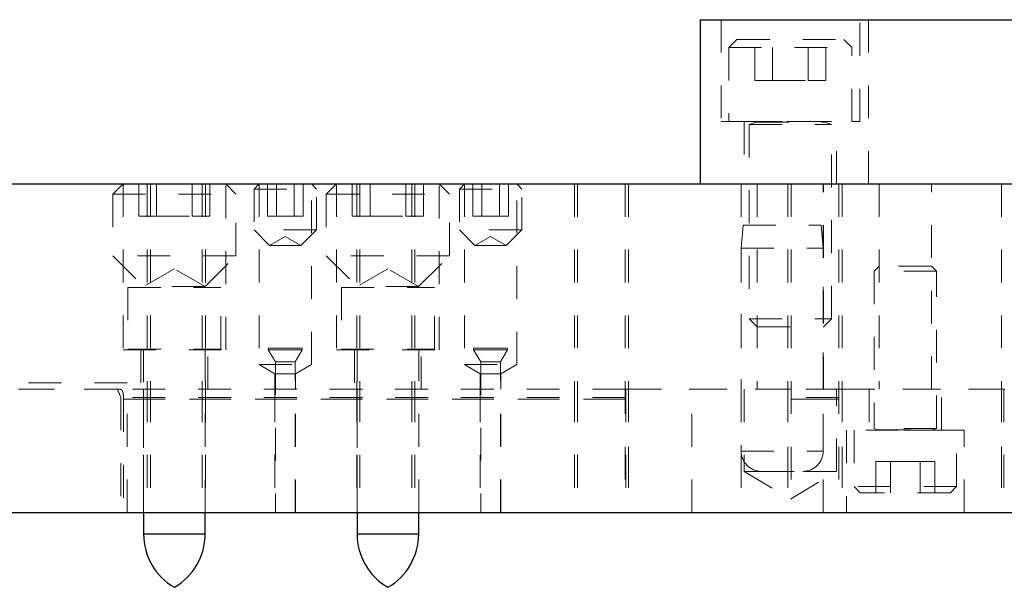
# Model space of a CAD drawing. Header units: inches. Extents: x 1802 to 2468, y -208 to -72.
# Tile 528 of 595: x 2286.26 to 2289.26, y -102.88 to -101.15. Entities that reach past the tile are written whole.
import ezdxf

# ---------------------------------------------------------------- set-up
doc = ezdxf.new("R2010")
doc.units = ezdxf.units.IN
doc.header["$LTSCALE"] = 0.5
doc.header["$MEASUREMENT"] = 0
doc.linetypes.add('HIDDEN', pattern=[0.225, 0.15, -0.075])
for name, color, linetype in [('ST1-M-S', 193, 'Continuous'), ('ST2-M-S', 193, 'Continuous'), ('SVE-M-S', 8, 'Continuous')]:
    doc.layers.add(name, color=color, linetype=linetype)

msp = doc.modelspace()

# ---------------------------------------------------------------- linework, layer by layer
at = {"layer": 'ST1-M-S', "linetype": 'Continuous', "lineweight": 25}
for p, q in [((2281.7801, -101.65485), (2297.0301, -101.65485)), ((2281.7801, -102.65485), (2297.0301, -102.65485))]:
    msp.add_line(p, q, dxfattribs=at)
at = {"layer": 'ST1-M-S', "linetype": 'HIDDEN', "lineweight": 18}
for p, q in [((2286.57385, -101.65485), (2286.57385, -102.15985)), ((2286.6476, -101.65485), (2286.6476, -102.27985)), ((2286.6476, -101.65485), (2286.6476, -102.27985)), ((2286.6476, -101.65485), (2286.6476, -102.27985)), ((2286.6476, -101.65485), (2286.6476, -102.27985)), ((2286.6576, -101.65485), (2286.6576, -102.27985)), ((2286.8151, -101.65485), (2286.8151, -102.27985)), ((2286.8251, -101.65485), (2286.8251, -102.27985)), ((2286.8251, -101.65485), (2286.8251, -102.27985)), ((2286.8251, -101.65485), (2286.8251, -102.27985)), ((2286.8251, -101.65485), (2286.8251, -102.27985)), ((2286.88635, -102.15985), (2286.88635, -101.65485)), ((2286.9881, -101.65485), (2286.9881, -102.20485)), ((2287.1471, -102.20485), (2287.1471, -101.65485)), ((2287.22385, -101.65485), (2287.22385, -102.15985)), ((2287.2851, -101.65485), (2287.2851, -102.27985)), ((2287.2851, -101.65485), (2287.2851, -102.27985)), ((2287.2851, -101.65485), (2287.2851, -102.27985)), ((2287.2851, -101.65485), (2287.2851, -102.27985)), ((2287.2951, -101.65485), (2287.2951, -102.27985)), ((2287.4526, -101.65485), (2287.4526, -102.27985)), ((2287.4626, -101.65485), (2287.4626, -102.27985)), ((2287.4626, -101.65485), (2287.4626, -102.27985)), ((2287.4626, -101.65485), (2287.4626, -102.27985)), ((2287.4626, -101.65485), (2287.4626, -102.27985)), ((2287.53635, -102.15985), (2287.53635, -101.65485)), ((2287.6131, -101.65485), (2287.6131, -102.20485)), ((2287.7721, -102.20485), (2287.7721, -101.65485)), ((2287.9476, -101.65485), (2287.9476, -102.27985)), ((2287.9476, -101.65485), (2287.9476, -102.27985)), ((2287.9476, -101.65485), (2287.9476, -102.27985)), ((2287.9476, -101.65485), (2287.9476, -102.27985)), ((2287.9576, -101.65485), (2287.9576, -102.27985)), ((2288.1026, -101.65485), (2288.1026, -102.65485)), ((2288.1126, -101.65485), (2288.1126, -102.65485)), ((2288.1126, -101.65485), (2288.1126, -102.27985)), ((2288.1126, -101.65485), (2288.1126, -102.27985)), ((2288.1126, -101.65485), (2288.1126, -102.65485)), ((2288.4551, -101.65485), (2288.4551, -102.27985)), ((2288.5046, -101.65485), (2288.5046, -102.27985)), ((2288.5976, -101.65485), (2288.5976, -102.65485)), ((2288.5976, -101.65485), (2288.5976, -102.27985)), ((2288.5976, -101.65485), (2288.5976, -102.27985)), ((2288.5976, -101.65485), (2288.5976, -102.65485)), ((2288.6076, -101.65485), (2288.6076, -102.65485)), ((2288.7051, -102.27985), (2288.7051, -101.65485)), ((2288.7056, -102.27985), (2288.7056, -101.65485)), ((2288.7526, -101.65485), (2288.7526, -102.65485)), ((2288.7626, -101.65485), (2288.7626, -102.65485)), ((2288.7626, -101.65485), (2288.7626, -102.27985)), ((2288.7626, -101.65485), (2288.7626, -102.27985)), ((2288.7626, -101.65485), (2288.7626, -102.65485)), ((2288.8756, -101.65485), (2288.8756, -102.27985)), ((2289.0346, -102.27985), (2289.0346, -101.65485)), ((2289.2476, -101.65485), (2289.2476, -102.65485)), ((2289.2476, -101.65485), (2289.2476, -102.27985)), ((2289.2476, -101.65485), (2289.2476, -102.27985)), ((2289.2476, -101.65485), (2289.2476, -102.65485)), ((2286.57385, -102.15985), (2286.88635, -102.15985)), ((2286.62853, -102.15985), (2286.62853, -102.27985)), ((2286.83166, -102.27985), (2286.83166, -102.15985)), ((2287.22385, -102.15985), (2287.53635, -102.15985)), ((2287.27853, -102.15985), (2287.27853, -102.27985)), ((2287.48166, -102.27985), (2287.48166, -102.15985)), ((2286.9881, -102.20485), (2287.1471, -102.20485)), ((2286.9881, -102.20485), (2287.0361, -102.23256)), ((2287.0991, -102.23256), (2287.1471, -102.20485)), ((2287.6131, -102.20485), (2287.7721, -102.20485)), ((2287.6131, -102.20485), (2287.6611, -102.23256)), ((2287.7241, -102.23256), (2287.7721, -102.20485)), ((2287.0361, -102.23256), (2287.0991, -102.23256)), ((2287.0361, -102.23256), (2287.0361, -102.27985)), ((2287.0991, -102.27985), (2287.0991, -102.23256)), ((2287.6611, -102.23256), (2287.7241, -102.23256)), ((2287.6611, -102.23256), (2287.6611, -102.27985)), ((2287.7241, -102.27985), (2287.7241, -102.23256)), ((2286.5866, -102.25985), (2286.0236, -102.25985)), ((2286.56526, -102.27985), (2286.04493, -102.27985)), ((2286.55607, -102.27985), (2286.05413, -102.27985)), ((2288.1026, -102.27985), (2286.56526, -102.27985)), ((2286.5866, -102.65485), (2286.5866, -102.25985)), ((2286.63635, -102.27985), (2286.63635, -102.65485)), ((2286.6476, -102.27985), (2286.6476, -102.65485)), ((2286.6476, -102.27985), (2286.6476, -102.65485)), ((2286.6476, -102.27985), (2286.6476, -102.65485)), ((2286.6476, -102.27985), (2286.6476, -102.65485)), ((2286.6576, -102.27985), (2286.6576, -102.65485)), ((2286.8151, -102.27985), (2286.8151, -102.65485)), ((2286.82385, -102.65485), (2286.82385, -102.27985)), ((2286.8251, -102.27985), (2286.8251, -102.65485)), ((2286.8251, -102.27985), (2286.8251, -102.65485)), ((2286.8251, -102.27985), (2286.8251, -102.65485)), ((2286.8251, -102.27985), (2286.8251, -102.65485)), ((2287.0361, -102.27985), (2287.0361, -102.65485)), ((2287.0991, -102.65485), (2287.0991, -102.27985)), ((2287.2851, -102.27985), (2287.2851, -102.65485)), ((2287.2851, -102.27985), (2287.2851, -102.65485)), ((2287.2851, -102.27985), (2287.2851, -102.65485)), ((2287.2851, -102.27985), (2287.2851, -102.65485)), ((2287.28635, -102.27985), (2287.28635, -102.65485)), ((2287.2951, -102.27985), (2287.2951, -102.65485)), ((2287.4526, -102.27985), (2287.4526, -102.65485)), ((2287.4626, -102.27985), (2287.4626, -102.65485)), ((2287.4626, -102.27985), (2287.4626, -102.65485)), ((2287.4626, -102.27985), (2287.4626, -102.65485)), ((2287.4626, -102.27985), (2287.4626, -102.65485)), ((2287.47385, -102.65485), (2287.47385, -102.27985)), ((2287.6611, -102.27985), (2287.6611, -102.65485)), ((2287.7241, -102.65485), (2287.7241, -102.27985)), ((2287.9476, -102.27985), (2287.9476, -102.65485)), ((2287.9476, -102.27985), (2287.9476, -102.65485)), ((2287.9476, -102.27985), (2287.9476, -102.65485)), ((2287.9476, -102.27985), (2287.9476, -102.65485)), ((2287.9576, -102.27985), (2287.9576, -102.65485)), ((2288.1126, -102.27985), (2288.1026, -102.27985)), ((2288.1026, -102.27985), (2288.1126, -102.27985)), ((2288.1046, -102.27985), (2288.1046, -102.65485)), ((2288.5976, -102.27985), (2288.1126, -102.27985)), ((2288.1126, -102.27985), (2288.1126, -102.65485)), ((2288.1126, -102.27985), (2288.5976, -102.27985)), ((2288.1126, -102.27985), (2288.1126, -102.65485)), ((2288.3056, -102.65485), (2288.3056, -102.27985)), ((2288.4551, -102.27985), (2288.4551, -102.65485)), ((2288.46447, -102.27985), (2288.46447, -102.52985)), ((2288.6076, -102.27985), (2288.5976, -102.27985)), ((2288.5976, -102.27985), (2288.5976, -102.65485)), ((2288.5976, -102.27985), (2288.6076, -102.27985)), ((2288.5976, -102.27985), (2288.5976, -102.65485)), ((2288.7526, -102.27985), (2288.6076, -102.27985)), ((2288.7051, -102.65485), (2288.7051, -102.27985)), ((2288.74572, -102.52985), (2288.74572, -102.27985)), ((2288.7626, -102.27985), (2288.7526, -102.27985)), ((2288.7526, -102.27985), (2288.7626, -102.27985)), ((2289.2476, -102.27985), (2288.7626, -102.27985)), ((2288.7626, -102.27985), (2288.7626, -102.65485)), ((2288.7626, -102.27985), (2289.2476, -102.27985)), ((2288.7626, -102.27985), (2288.7626, -102.65485)), ((2288.8446, -102.27985), (2288.8446, -102.40485)), ((2289.0656, -102.40485), (2289.0656, -102.27985)), ((2289.2576, -102.27985), (2289.2476, -102.27985)), ((2289.2476, -102.27985), (2289.2476, -102.65485)), ((2289.2476, -102.27985), (2289.2551, -102.27985)), ((2289.2476, -102.27985), (2289.2476, -102.65485)), ((2289.2551, -102.27985), (2289.2551, -102.65485)), ((2286.56727, -102.30485), (2286.56727, -102.65485)), ((2288.1026, -102.30485), (2286.56727, -102.30485)), ((2286.57572, -102.30985), (2286.57572, -102.65485)), ((2286.57572, -102.30985), (2288.1026, -102.30985)), ((2288.1026, -102.30985), (2286.57572, -102.30985)), ((2288.7526, -102.30485), (2288.6076, -102.30485)), ((2288.6076, -102.30985), (2288.7526, -102.30985)), ((2288.7526, -102.30985), (2288.6076, -102.30985)), ((2289.1346, -102.40485), (2288.7756, -102.40485)), ((2288.7756, -102.40485), (2288.7756, -102.65485)), ((2289.1346, -102.65485), (2289.1346, -102.40485)), ((2288.46447, -102.52985), (2288.5171, -102.52985)), ((2288.46447, -102.52985), (2288.6051, -102.61435)), ((2288.6051, -102.61435), (2288.74572, -102.52985)), ((2288.6431, -102.52985), (2288.74572, -102.52985))]:
    msp.add_line(p, q, dxfattribs=at)
msp.add_arc((2286.3051, -102.40735), 0.2815, 21.35348, 26.93187, dxfattribs=at)
msp.add_open_spline([(2286.56526, -102.27985), (2286.56666, -102.2802), (2286.56945, -102.2809), (2286.57264, -102.28653), (2286.57474, -102.29474), (2286.57562, -102.30303), (2286.57569, -102.30812), (2286.57572, -102.30985)], degree=3, knots=[0, 0, 0, 0, 0.2318896, 0.4642469, 0.6844334, 0.892897, 1, 1, 1, 1], dxfattribs=at)
at = {"layer": 'ST2-M-S', "linetype": 'Continuous', "lineweight": 25}
for p, q in [((2288.3301, -101.15485), (2288.3301, -101.65485)), ((2288.3301, -101.15485), (2290.6301, -101.15485)), ((2286.63635, -102.65485), (2286.63635, -102.72035)), ((2286.82385, -102.72035), (2286.82385, -102.65485)), ((2287.28635, -102.65485), (2287.28635, -102.72035)), ((2287.47385, -102.72035), (2287.47385, -102.65485)), ((2286.63635, -102.72035), (2286.82385, -102.72035)), ((2287.28635, -102.72035), (2287.47385, -102.72035))]:
    msp.add_line(p, q, dxfattribs=at)
at = {"layer": 'ST2-M-S', "linetype": 'HIDDEN', "lineweight": 18}
for p, q in [((2288.3941, -101.15485), (2288.3941, -101.46485)), ((2288.8161, -101.46485), (2288.8161, -101.15485)), ((2288.8426, -101.15485), (2288.8426, -101.65485)), ((2288.3941, -101.46485), (2288.8161, -101.46485)), ((2288.4646, -101.46485), (2288.4646, -101.65485)), ((2288.7456, -101.65485), (2288.7456, -101.46485)), ((2286.5886, -101.96985), (2286.8716, -101.96985)), ((2286.5886, -101.96985), (2286.5886, -102.15785)), ((2286.8716, -102.15785), (2286.8716, -101.96985)), ((2287.2386, -101.96985), (2287.5216, -101.96985)), ((2287.2386, -101.96985), (2287.2386, -102.15785)), ((2287.5216, -102.15785), (2287.5216, -101.96985)), ((2286.5886, -102.15785), (2286.8716, -102.15785)), ((2286.63635, -102.15785), (2286.63635, -102.65485)), ((2286.82385, -102.65485), (2286.82385, -102.15785)), ((2287.2386, -102.15785), (2287.5216, -102.15785)), ((2287.28635, -102.15785), (2287.28635, -102.65485)), ((2287.47385, -102.65485), (2287.47385, -102.15785)), ((2286.82385, -102.72035), (2286.63635, -102.72035)), ((2287.47385, -102.72035), (2287.28635, -102.72035))]:
    msp.add_line(p, q, dxfattribs=at)
at = {"layer": 'ST2-M-S', "linetype": 'Continuous', "lineweight": 25}
for centre, start, end in [((2286.82385, -102.72035), 180, 240), ((2286.63635, -102.72035), 300, 0), ((2287.47385, -102.72035), 180, 240), ((2287.28635, -102.72035), 300, 0)]:
    msp.add_arc(centre, 0.1875, start, end, dxfattribs=at)
at = {"layer": 'SVE-M-S', "linetype": 'HIDDEN', "lineweight": 18}
for p, q in [((2288.4426, -101.21485), (2288.4176, -101.23985)), ((2288.4426, -101.21485), (2288.7676, -101.21485)), ((2288.49684, -101.33985), (2288.49684, -101.21485)), ((2288.55097, -101.33985), (2288.55097, -101.21485)), ((2288.65922, -101.33985), (2288.65922, -101.21485)), ((2288.71335, -101.33985), (2288.71335, -101.21485)), ((2288.7926, -101.23985), (2288.7676, -101.21485)), ((2288.4176, -101.23985), (2288.7926, -101.23985)), ((2288.4176, -101.23985), (2288.4176, -101.46485)), ((2288.7926, -101.46485), (2288.7926, -101.23985)), ((2288.49684, -101.33985), (2288.55097, -101.33985)), ((2288.55097, -101.33985), (2288.65922, -101.33985)), ((2288.65922, -101.33985), (2288.71335, -101.33985)), ((2288.4801, -101.46485), (2288.4801, -101.46524)), ((2288.4801, -101.46524), (2288.7301, -101.46524)), ((2288.5004, -101.46677), (2288.4801, -101.47416)), ((2288.4801, -101.47416), (2288.7301, -101.47416)), ((2288.4801, -101.47416), (2288.4801, -102.06535)), ((2288.5004, -101.46677), (2288.70801, -101.46677)), ((2288.7301, -101.47416), (2288.70979, -101.46677)), ((2288.7301, -101.46524), (2288.7301, -101.46485)), ((2288.7301, -102.06535), (2288.7301, -101.47416)), ((2286.57385, -101.65485), (2286.5426, -101.6861)), ((2286.62184, -101.75327), (2286.62184, -101.65485)), ((2286.67597, -101.75327), (2286.67597, -101.65485)), ((2286.78422, -101.75327), (2286.78422, -101.65485)), ((2286.83835, -101.75327), (2286.83835, -101.65485)), ((2286.9176, -101.6861), (2286.88635, -101.65485)), ((2286.9881, -101.65485), (2286.9726, -101.67035)), ((2287.0135, -101.75327), (2287.0135, -101.65485)), ((2287.04055, -101.75327), (2287.04055, -101.65485)), ((2287.09465, -101.75327), (2287.09465, -101.65485)), ((2287.1217, -101.75327), (2287.1217, -101.65485)), ((2287.1626, -101.67035), (2287.1471, -101.65485)), ((2287.22385, -101.65485), (2287.1926, -101.6861)), ((2287.27184, -101.75327), (2287.27184, -101.65485)), ((2287.32597, -101.75327), (2287.32597, -101.65485)), ((2287.43422, -101.75327), (2287.43422, -101.65485)), ((2287.48835, -101.75327), (2287.48835, -101.65485)), ((2287.5676, -101.6861), (2287.53635, -101.65485)), ((2287.6131, -101.65485), (2287.5976, -101.67035)), ((2287.6385, -101.75327), (2287.6385, -101.65485)), ((2287.66555, -101.75327), (2287.66555, -101.65485)), ((2287.71965, -101.75327), (2287.71965, -101.65485)), ((2287.7467, -101.75327), (2287.7467, -101.65485)), ((2287.7876, -101.67035), (2287.7721, -101.65485)), ((2286.5426, -101.6861), (2286.9176, -101.6861)), ((2286.5426, -101.6861), (2286.5426, -101.87335)), ((2286.9176, -101.87335), (2286.9176, -101.6861)), ((2286.9726, -101.67035), (2287.1626, -101.67035)), ((2286.9726, -101.67035), (2286.9726, -101.79485)), ((2287.1626, -101.79485), (2287.1626, -101.67035)), ((2287.1926, -101.6861), (2287.5676, -101.6861)), ((2287.1926, -101.6861), (2287.1926, -101.87335)), ((2287.5676, -101.87335), (2287.5676, -101.6861)), ((2287.5976, -101.67035), (2287.7876, -101.67035)), ((2287.5976, -101.67035), (2287.5976, -101.79485)), ((2287.7876, -101.79485), (2287.7876, -101.67035)), ((2286.62184, -101.75327), (2286.67597, -101.75327)), ((2286.67597, -101.75327), (2286.78422, -101.75327)), ((2286.78422, -101.75327), (2286.83835, -101.75327)), ((2287.0135, -101.75327), (2287.04055, -101.75327)), ((2287.04055, -101.75327), (2287.09465, -101.75327)), ((2287.09465, -101.75327), (2287.1217, -101.75327)), ((2287.27184, -101.75327), (2287.32597, -101.75327)), ((2287.32597, -101.75327), (2287.43422, -101.75327)), ((2287.43422, -101.75327), (2287.48835, -101.75327)), ((2287.6385, -101.75327), (2287.66555, -101.75327)), ((2287.66555, -101.75327), (2287.71965, -101.75327)), ((2287.71965, -101.75327), (2287.7467, -101.75327)), ((2287.1626, -101.79485), (2286.9726, -101.79485)), ((2286.9726, -101.79485), (2287.0201, -101.84235)), ((2287.1151, -101.84235), (2287.1626, -101.79485)), ((2287.7876, -101.79485), (2287.5976, -101.79485)), ((2287.5976, -101.79485), (2287.6451, -101.84235)), ((2287.7401, -101.84235), (2287.7876, -101.79485)), ((2288.46122, -101.77985), (2288.4551, -101.84985)), ((2288.46122, -101.77985), (2288.69897, -101.77985)), ((2288.7051, -101.84985), (2288.69897, -101.77985)), ((2287.0676, -101.81493), (2287.0201, -101.84235)), ((2287.1151, -101.84235), (2287.0676, -101.81493)), ((2287.6926, -101.81493), (2287.6451, -101.84235)), ((2287.7401, -101.84235), (2287.6926, -101.81493)), ((2287.1151, -101.84235), (2287.0201, -101.84235)), ((2287.7401, -101.84235), (2287.6451, -101.84235)), ((2288.4551, -101.84985), (2288.7051, -101.84985)), ((2288.4551, -101.84985), (2288.4551, -102.46785)), ((2288.7051, -102.46785), (2288.7051, -101.84985)), ((2286.9176, -101.87335), (2286.5426, -101.87335)), ((2286.5426, -101.87335), (2286.6366, -101.96735)), ((2286.8236, -101.96735), (2286.9176, -101.87335)), ((2287.5676, -101.87335), (2287.1926, -101.87335)), ((2287.1926, -101.87335), (2287.2866, -101.96735)), ((2287.4736, -101.96735), (2287.5676, -101.87335)), ((2286.7301, -101.91337), (2286.6366, -101.96735)), ((2286.8236, -101.96735), (2286.7301, -101.91337)), ((2287.3801, -101.91337), (2287.2866, -101.96735)), ((2287.4736, -101.96735), (2287.3801, -101.91337)), ((2288.8756, -101.90485), (2288.8601, -101.92035)), ((2289.0501, -101.92035), (2288.8601, -101.92035)), ((2288.8601, -101.92035), (2288.8601, -102.39881)), ((2289.0346, -101.90485), (2288.8756, -101.90485)), ((2289.0501, -101.92035), (2289.0346, -101.90485)), ((2289.0501, -102.39881), (2289.0501, -101.92035)), ((2286.8236, -101.96735), (2286.6366, -101.96735)), ((2287.4736, -101.96735), (2287.2866, -101.96735)), ((2288.4801, -102.06535), (2288.7301, -102.06535)), ((2288.4801, -102.06535), (2288.5046, -102.08985)), ((2288.7056, -102.08985), (2288.7301, -102.06535)), ((2288.5046, -102.08985), (2288.7056, -102.08985)), ((2287.01595, -102.15935), (2287.11925, -102.15935)), ((2287.01595, -102.15935), (2287.0376, -102.19685)), ((2287.01854, -102.15485), (2287.11665, -102.15485)), ((2287.0976, -102.19685), (2287.11925, -102.15935)), ((2287.64095, -102.15935), (2287.74425, -102.15935)), ((2287.64095, -102.15935), (2287.6626, -102.19685)), ((2287.64354, -102.15485), (2287.74165, -102.15485)), ((2287.7226, -102.19685), (2287.74425, -102.15935)), ((2287.0376, -102.19685), (2287.0976, -102.19685)), ((2287.0376, -102.19685), (2287.0376, -102.65485)), ((2287.0976, -102.65485), (2287.0976, -102.19685)), ((2287.6626, -102.19685), (2287.7226, -102.19685)), ((2287.6626, -102.19685), (2287.6626, -102.65485)), ((2287.7226, -102.65485), (2287.7226, -102.19685)), ((2288.7991, -102.40485), (2288.7991, -102.57585)), ((2289.0501, -102.39881), (2288.8601, -102.39881)), ((2288.8601, -102.39881), (2288.8714, -102.40293)), ((2289.0501, -102.40446), (2288.8601, -102.40446)), ((2288.8601, -102.40446), (2288.8601, -102.40485)), ((2288.8714, -102.40293), (2289.03879, -102.40293)), ((2289.03879, -102.40293), (2289.0501, -102.39881)), ((2289.0501, -102.40485), (2289.0501, -102.40446)), ((2289.1111, -102.57585), (2289.1111, -102.40485)), ((2288.4551, -102.46785), (2288.7051, -102.46785)), ((2288.90999, -102.49985), (2288.86489, -102.49985)), ((2288.86489, -102.49985), (2288.86489, -102.59485)), ((2288.90999, -102.49985), (2288.90999, -102.59485)), ((2289.0002, -102.49985), (2288.90999, -102.49985)), ((2289.0002, -102.49985), (2289.0002, -102.59485)), ((2289.04531, -102.49985), (2289.0002, -102.49985)), ((2289.04531, -102.49985), (2289.04531, -102.59485)), ((2288.5171, -102.52985), (2288.6431, -102.52985)), ((2289.1111, -102.57585), (2288.7991, -102.57585)), ((2288.7991, -102.57585), (2288.8181, -102.59485)), ((2289.0921, -102.59485), (2289.1111, -102.57585)), ((2289.0921, -102.59485), (2288.8181, -102.59485))]:
    msp.add_line(p, q, dxfattribs=at)
for centre, radius, start, end in [((2288.50013, -101.46603), 0.000787, 290, 90), ((2288.71006, -101.46603), 0.000787, 90, 250), ((2287.01854, -102.15785), 0.003, 90, 210), ((2287.11665, -102.15785), 0.003, 330, 90), ((2287.64354, -102.15785), 0.003, 90, 210), ((2287.74165, -102.15785), 0.003, 330, 90), ((2288.87113, -102.40367), 0.000787, 270, 70), ((2289.03906, -102.40367), 0.000787, 110, 270), ((2288.5171, -102.46785), 0.062, 180, 270), ((2288.6431, -102.46785), 0.062, 270, 0)]:
    msp.add_arc(centre, radius, start, end, dxfattribs=at)

doc.saveas('drawing.dxf')
